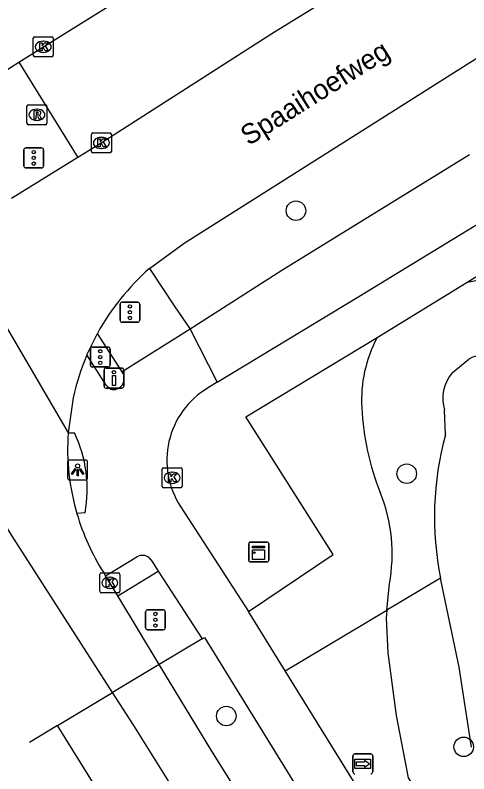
# Model space of a CAD drawing. Extents: x 157767 to 159171, y 387842 to 389425.
# Drawn here: x 158225.77 to 158248.51, y 388193.97 to 388232.04 of the extents above; entities that cross this region are included whole.
import ezdxf

# ---------------------------------------------------------------- set-up
doc = ezdxf.new("R2010")
doc.units = 0
for name, color, linetype in [('IMGEO_Berm_groen', 7, 'Continuous'), ('IMGEO_Boom', 7, 'Continuous'), ('IMGEO_Drukknoppaal', 7, 'Continuous'), ('IMGEO_Fietspad_gesloten', 7, 'Continuous'), ('IMGEO_Groenvoorziening', 7, 'Continuous'), ('IMGEO_Kast', 7, 'Continuous'), ('IMGEO_Kolk', 7, 'Continuous'), ('IMGEO_Lichtpunt', 7, 'Continuous'), ('IMGEO_Openbare_ruimte_label', 7, 'Continuous'), ('IMGEO_Rijbaan_lokaal_gesloten', 7, 'Continuous'), ('IMGEO_Rijbaan_regionaal_gesloten', 7, 'Continuous'), ('IMGEO_Rioolput', 7, 'Continuous'), ('IMGEO_Verkeersregelinstallatiepaal', 7, 'Continuous'), ('IMGEO_Voetpad_open', 7, 'Continuous'), ('IMGEO_Wegwijzer', 7, 'Continuous')]:
    doc.layers.add(name, color=color, linetype=linetype)

msp = doc.modelspace()

# ---------------------------------------------------------------- linework, layer by layer
at = {"layer": 'IMGEO_Berm_groen'}
for points in [[(158239.306, 388199.147), (158244.402, 388202.182)], [(158244.402, 388202.182), (158244.365, 388201.777), (158244.443, 388200.045), (158244.861, 388196.895), (158245.465, 388193.775), (158251.677, 388184.006), (158267.593, 388158.305)]]:
    msp.add_lwpolyline(points, dxfattribs=at)
at = {"layer": 'IMGEO_Boom'}
for centre in [(158239.842, 388222.225), (158245.395, 388209.031), (158236.349, 388196.871), (158248.249, 388195.328)]:
    msp.add_circle(centre, 0.489, dxfattribs=at)
at = {"layer": 'IMGEO_Drukknoppaal'}
for p, q in [((158230.223, 388213.43), (158230.223, 388214.23)), ((158230.223, 388214.23), (158230.223, 388213.43)), ((158230.323, 388214.33), (158231.113, 388214.33)), ((158231.113, 388214.33), (158230.323, 388214.33)), ((158231.213, 388214.23), (158231.213, 388213.43)), ((158231.213, 388213.43), (158231.213, 388214.23)), ((158231.113, 388213.33), (158230.323, 388213.33)), ((158230.323, 388213.33), (158231.113, 388213.33))]:
    msp.add_line(p, q, dxfattribs=at)
msp.add_lwpolyline([(158230.793, 388213.955), (158230.793, 388213.455), (158230.643, 388213.455), (158230.643, 388213.955), (158230.793, 388213.955)], dxfattribs=at)
msp.add_circle((158230.718, 388214.12), 0.085, dxfattribs=at)
for centre, start, end in [((158230.323, 388214.23), 90, 180), ((158230.323, 388214.23), 90, 180), ((158231.113, 388214.23), 0, 90), ((158231.113, 388214.23), 360, 90), ((158230.323, 388213.43), 180, 270), ((158230.323, 388213.43), 180, 270), ((158231.113, 388213.43), 270, 0), ((158231.113, 388213.43), 270, 0)]:
    msp.add_arc(centre, 0.1, start, end, dxfattribs=at)
at = {"layer": 'IMGEO_Fietspad_gesloten'}
for points in [[(158248.541, 388225.022), (158239.139, 388219.222), (158234.536, 388216.285)], [(158235.887, 388213.615), (158242.985, 388217.921), (158250.452, 388222.466)], [(158234.536, 388216.285), (158231.13, 388214.137)], [(158234.536, 388216.285), (158235.887, 388213.615)], [(158230.54, 388213.264), (158230.321, 388213.465), (158229.367, 388214.993)], [(158235.887, 388213.615), (158235.415, 388213.329)], [(158228.422, 388211.077), (158228.742, 388211.085)], [(158234.054, 388207.383), (158237.465, 388202.123)], [(158229.271, 388207.066), (158228.862, 388207.036)], [(158230.301, 388203.904), (158231.874, 388204.858)], [(158232.483, 388204.808), (158232.627, 388204.625), (158232.935, 388204.148)], [(158232.935, 388204.148), (158235.139, 388200.738)], [(158239.306, 388199.147), (158237.465, 388202.123)], [(158235.139, 388200.738), (158235.262, 388200.811), (158239.886, 388193.297), (158243.147, 388188.042)], [(158287.415, 388120.635), (158280.022, 388132.677), (158266.953, 388154.792), (158261.497, 388163.28), (158239.306, 388199.147)]]:
    msp.add_lwpolyline(points, dxfattribs=at)
for centre, radius, start, end in [((158230.674, 388213.81), 0.562, 256.2336, 35.6624), ((158237.62, 388209.696), 4.25, 121.2521, 212.9628), ((158222.785, 388208.257), 6.594, 349.5983, 25.3986), ((158232.144, 388204.414), 0.519, 49.275, 121.3379)]:
    msp.add_arc(centre, radius, start, end, dxfattribs=at)
at = {"layer": 'IMGEO_Groenvoorziening'}
for points in [[(158247.671, 388214.099), (158248.502, 388214.779)], [(158247.33, 388210.984), (158247.288, 388212.213)], [(158247.09, 388203.784), (158244.402, 388202.182)], [(158248.636, 388195.307), (158248.014, 388199.321), (158247.195, 388203.3), (158247.09, 388203.784)], [(158244.402, 388202.182), (158244.523, 388203.503)]]:
    msp.add_lwpolyline(points, dxfattribs=at)
for centre, radius, start, end in [((158249.294, 388215.282), 3.451, 60.9264, 105.5825), ((158249.9, 388212.707), 6.772, 152.2877, 183.0798), ((158249.113, 388213.825), 1.133, 55.5096, 122.6615), ((158249.258, 388212.795), 2.054, 140.5828, 196.4587), ((158256.334, 388212.977), 13.212, 182.7498, 201.8862), ((158262.541, 388206.873), 15.757, 164.8761, 191.3056), ((158236.504, 388205.01), 8.16, 349.3584, 21.8906)]:
    msp.add_arc(centre, radius, start, end, dxfattribs=at)
at = {"layer": 'IMGEO_Kast'}
for p, q in [((158237.55, 388205.601), (158238.391, 388205.601)), ((158238.391, 388205.601), (158237.55, 388205.601)), ((158237.475, 388204.676), (158237.475, 388205.517)), ((158237.475, 388205.517), (158237.475, 388204.676)), ((158238.475, 388205.526), (158238.475, 388204.685)), ((158238.475, 388204.685), (158238.475, 388205.526)), ((158238.4, 388204.601), (158237.559, 388204.601)), ((158237.559, 388204.601), (158238.4, 388204.601))]:
    msp.add_line(p, q, dxfattribs=at)
for points in [[(158237.67, 388205.391), (158238.27, 388205.391), (158238.27, 388205.306), (158237.67, 388205.306), (158237.67, 388205.391)], [(158237.67, 388205.216), (158238.27, 388205.216), (158238.27, 388204.727), (158237.67, 388204.727), (158237.67, 388205.216)]]:
    msp.add_lwpolyline(points, dxfattribs=at)
msp.add_circle((158237.754, 388205.065), 0.0377, dxfattribs=at)
for centre, start, end in [((158237.553, 388205.523), 92.4484, 184.2845), ((158237.553, 388205.523), 92.4484, 184.2845), ((158238.397, 388205.523), 2.4484, 94.2845), ((158238.397, 388205.523), 2.4484, 94.2845), ((158237.553, 388204.679), 182.4484, 274.2845), ((158237.553, 388204.679), 182.4484, 274.2845), ((158238.397, 388204.679), 272.4484, 4.2845), ((158238.397, 388204.679), 272.4484, 4.2845)]:
    msp.add_arc(centre, 0.0779, start, end, dxfattribs=at)
at = {"layer": 'IMGEO_Kolk'}
for p, q in [((158226.677, 388230.023), (158226.677, 388230.875)), ((158226.752, 388230.949), (158227.604, 388230.949)), ((158227.165, 388230.729), (158227.19, 388230.729)), ((158227.678, 388230.875), (158227.678, 388230.023)), ((158227.188, 388230.169), (158227.163, 388230.169)), ((158227.604, 388229.949), (158226.752, 388229.949)), ((158229.587, 388225.2), (158229.587, 388226.052)), ((158229.662, 388226.126), (158230.514, 388226.126)), ((158230.075, 388225.906), (158230.1, 388225.906)), ((158230.588, 388226.052), (158230.588, 388225.2)), ((158230.514, 388225.126), (158229.662, 388225.126)), ((158230.098, 388225.346), (158230.073, 388225.346)), ((158233.134, 388208.4), (158233.134, 388209.252)), ((158233.209, 388209.326), (158234.061, 388209.326)), ((158233.622, 388209.106), (158233.647, 388209.106)), ((158234.135, 388209.252), (158234.135, 388208.4)), ((158234.061, 388208.326), (158233.209, 388208.326)), ((158233.645, 388208.546), (158233.62, 388208.546)), ((158230.013, 388203.129), (158230.013, 388203.981)), ((158230.088, 388204.055), (158230.94, 388204.055)), ((158230.501, 388203.835), (158230.526, 388203.835)), ((158231.014, 388203.981), (158231.014, 388203.129)), ((158230.94, 388203.055), (158230.088, 388203.055)), ((158230.524, 388203.275), (158230.499, 388203.275))]:
    msp.add_line(p, q, dxfattribs=at)
for points in [[(158226.677, 388230.023), (158226.677, 388230.875)], [(158226.752, 388230.949), (158227.604, 388230.949)], [(158227.678, 388230.875), (158227.678, 388230.023)], [(158226.998, 388230.649), (158227.121, 388230.649), (158227.121, 388230.498), (158227.251, 388230.649), (158227.415, 388230.649), (158227.269, 388230.498), (158227.422, 388230.249), (158227.27, 388230.249), (158227.185, 388230.413), (158227.121, 388230.346), (158227.121, 388230.249), (158226.998, 388230.249), (158226.998, 388230.649)], [(158227.604, 388229.949), (158226.752, 388229.949)], [(158229.587, 388225.2), (158229.587, 388226.052)], [(158229.662, 388226.126), (158230.514, 388226.126)], [(158229.908, 388225.826), (158230.031, 388225.826), (158230.031, 388225.675), (158230.161, 388225.826), (158230.325, 388225.826), (158230.179, 388225.675), (158230.332, 388225.426), (158230.18, 388225.426), (158230.095, 388225.59), (158230.031, 388225.523), (158230.031, 388225.426), (158229.908, 388225.426), (158229.908, 388225.826)], [(158230.588, 388226.052), (158230.588, 388225.2)], [(158230.514, 388225.126), (158229.662, 388225.126)], [(158233.134, 388208.4), (158233.134, 388209.252)], [(158233.209, 388209.326), (158234.061, 388209.326)], [(158233.455, 388209.026), (158233.578, 388209.026), (158233.578, 388208.875), (158233.708, 388209.026), (158233.872, 388209.026), (158233.726, 388208.875), (158233.879, 388208.626), (158233.727, 388208.626), (158233.642, 388208.79), (158233.578, 388208.723), (158233.578, 388208.626), (158233.455, 388208.626), (158233.455, 388209.026)], [(158234.135, 388209.252), (158234.135, 388208.4)], [(158234.061, 388208.326), (158233.209, 388208.326)], [(158230.013, 388203.129), (158230.013, 388203.981)], [(158230.088, 388204.055), (158230.94, 388204.055)], [(158230.334, 388203.755), (158230.457, 388203.755), (158230.457, 388203.604), (158230.587, 388203.755), (158230.751, 388203.755), (158230.605, 388203.604), (158230.758, 388203.355), (158230.606, 388203.355), (158230.521, 388203.519), (158230.457, 388203.452), (158230.457, 388203.355), (158230.334, 388203.355), (158230.334, 388203.755)], [(158231.014, 388203.981), (158231.014, 388203.129)], [(158230.94, 388203.055), (158230.088, 388203.055)]]:
    msp.add_lwpolyline(points, dxfattribs=at)
for centre, start, end in [((158226.754, 388230.873), 91.552, 178.448), ((158226.754, 388230.873), 91.552, 178.448), ((158227.602, 388230.873), 1.552, 88.448), ((158227.602, 388230.873), 1.552, 88.448), ((158226.754, 388230.025), 181.552, 268.448), ((158226.754, 388230.025), 181.552, 268.448), ((158227.602, 388230.025), 271.552, 358.448), ((158227.602, 388230.025), 271.552, 358.448), ((158229.664, 388226.05), 91.552, 178.448), ((158229.664, 388226.05), 91.552, 178.448), ((158230.512, 388226.05), 1.552, 88.448), ((158230.512, 388226.05), 1.552, 88.448), ((158229.664, 388225.202), 181.552, 268.448), ((158229.664, 388225.202), 181.552, 268.448), ((158230.512, 388225.202), 271.552, 358.448), ((158230.512, 388225.202), 271.552, 358.448), ((158233.211, 388209.25), 91.552, 178.448), ((158233.211, 388209.25), 91.552, 178.448), ((158234.059, 388209.25), 1.552, 88.448), ((158234.059, 388209.25), 1.552, 88.448), ((158233.211, 388208.402), 181.552, 268.448), ((158233.211, 388208.402), 181.552, 268.448), ((158234.059, 388208.402), 271.552, 358.448), ((158234.059, 388208.402), 271.552, 358.448), ((158230.09, 388203.979), 91.552, 178.448), ((158230.09, 388203.979), 91.552, 178.448), ((158230.938, 388203.979), 1.552, 88.448), ((158230.938, 388203.979), 1.552, 88.448), ((158230.09, 388203.131), 181.552, 268.448), ((158230.09, 388203.131), 181.552, 268.448), ((158230.938, 388203.131), 271.552, 358.448), ((158230.938, 388203.131), 271.552, 358.448)]:
    msp.add_arc(centre, 0.0765, start, end, dxfattribs=at)
for centre, major_axis, ratio, start_param, end_param in [((158227.164, 388230.449), (-0.387, 0.002), 0.722429, 4.712389, 7.853982), ((158227.189, 388230.449), (-0.39, 0.002), 0.717154, 1.570796, 4.712389), ((158230.074, 388225.626), (-0.387, 0.002), 0.722429, 4.712389, 7.853982), ((158230.099, 388225.626), (-0.39, 0.002), 0.717154, 1.570796, 4.712389), ((158233.621, 388208.826), (-0.387, 0.002), 0.722429, 4.712389, 7.853982), ((158233.646, 388208.826), (-0.39, 0.002), 0.717154, 1.570796, 4.712389), ((158230.5, 388203.555), (-0.387, 0.002), 0.722429, 4.712389, 7.853982), ((158230.525, 388203.555), (-0.39, 0.002), 0.717154, 1.570796, 4.712389)]:
    msp.add_ellipse(centre, major_axis=major_axis, ratio=ratio, start_param=start_param, end_param=end_param, dxfattribs=at)
at = {"layer": 'IMGEO_Lichtpunt'}
for p, q in [((158228.398, 388209.622), (158228.398, 388208.815)), ((158228.398, 388209.622), (158228.398, 388208.815)), ((158229.3, 388209.717), (158228.492, 388209.717)), ((158229.3, 388209.717), (158228.492, 388209.717)), ((158229.394, 388208.815), (158229.394, 388209.622)), ((158229.394, 388208.815), (158229.394, 388209.622)), ((158228.492, 388208.721), (158229.3, 388208.721)), ((158228.492, 388208.721), (158229.3, 388208.721))]:
    msp.add_line(p, q, dxfattribs=at)
for points in [[(158228.772, 388209.286), (158228.811, 388209.258), (158228.623, 388208.996), (158228.585, 388209.023), (158228.772, 388209.286)], [(158228.874, 388209.238), (158228.921, 388209.238), (158228.921, 388208.916), (158228.874, 388208.916), (158228.874, 388209.238)], [(158228.984, 388209.258), (158229.022, 388209.285), (158229.209, 388209.023), (158229.17, 388208.995), (158228.984, 388209.258)]]:
    msp.add_lwpolyline(points, dxfattribs=at)
msp.add_circle((158228.897, 388209.42), 0.0994, dxfattribs=at)
for centre, start, end in [((158228.492, 388209.622), 90, 180), ((158228.492, 388209.622), 90, 180), ((158229.3, 388209.622), 0, 90), ((158229.3, 388209.622), 0, 90), ((158228.492, 388208.815), 180, 270), ((158228.492, 388208.815), 180, 270), ((158229.3, 388208.815), 270, 0), ((158229.3, 388208.815), 270, 360)]:
    msp.add_arc(centre, 0.0946, start, end, dxfattribs=at)
at = {"layer": 'IMGEO_Rijbaan_lokaal_gesloten'}
for points in [[(158232.504, 388219.327), (158234.236, 388220.596), (158248.555, 388229.66), (158264.594, 388239.709), (158277.869, 388247.946), (158281.167, 388250), (158281.369, 388250.126)], [(158225.956, 388229.686), (158228.439, 388231.238), (158233.827, 388234.591), (158241.948, 388239.696), (158252.21, 388246.033), (158253.486, 388246.832)], [(158256.361, 388242.184), (158254.243, 388240.849), (158245.553, 388235.376), (158238.633, 388231.098), (158230.073, 388225.616), (158228.915, 388224.902)], [(158222.686, 388227.604), (158225.956, 388229.686)], [(158228.915, 388224.902), (158225.581, 388222.844)], [(158229.367, 388214.993), (158229.888, 388216.064)], [(158228.678, 388212.844), (158228.422, 388211.077)]]:
    msp.add_lwpolyline(points, dxfattribs=at)
for centre, radius, start, end in [((158240.509, 388210.229), 12.118, 131.3434, 151.2172), ((158240.408, 388210.268), 12.01, 156.8322, 167.6147)]:
    msp.add_arc(centre, radius, start, end, dxfattribs=at)
at = {"layer": 'IMGEO_Rijbaan_regionaal_gesloten'}
for points in [[(158230.649, 388198.051), (158225.724, 388205.747), (158216.412, 388220.619), (158207.732, 388234.609), (158206.359, 388238.048)], [(158222.611, 388221.012), (158228.422, 388211.077)], [(158230.192, 388204.084), (158230.301, 388203.904)], [(158230.91, 388202.899), (158230.301, 388203.904)], [(158232.992, 388199.459), (158230.91, 388202.899)], [(158232.992, 388199.459), (158230.649, 388198.051)], [(158246.212, 388178.215), (158243.333, 388182.803), (158235.624, 388195.113), (158232.992, 388199.459)], [(158227.894, 388196.396), (158230.649, 388198.051)], [(158289.422, 388105.178), (158287.382, 388107.215), (158278.58, 388121.287), (158245.322, 388174.532), (158239.393, 388184.08), (158231.708, 388196.396), (158230.649, 388198.051)], [(158227.894, 388196.396), (158226.486, 388195.55)], [(158452.803, 387845.02), (158451.525, 387846.948), (158442.147, 387860.938), (158426.868, 387883.332), (158408.412, 387910.456), (158399.457, 387923.695), (158386.757, 387942.891), (158379.772, 387953.65), (158360.952, 387983.276), (158344.038, 388010.284), (158333.452, 388027.227), (158314.654, 388057.246), (158299.748, 388081.131), (158276.299, 388118.666), (158263.511, 388139.131), (158246.505, 388166.455), (158235.872, 388183.535), (158227.894, 388196.396)]]:
    msp.add_lwpolyline(points, dxfattribs=at)
for centre, radius, start, end in [((158240.02, 388210.295), 11.624, 176.1442, 196.284), ((158240.067, 388210.309), 11.673, 196.2817, 212.2254)]:
    msp.add_arc(centre, radius, start, end, dxfattribs=at)
at = {"layer": 'IMGEO_Rioolput'}
for p, q in [((158226.36, 388226.612), (158226.36, 388227.464)), ((158226.435, 388227.538), (158227.287, 388227.538)), ((158226.848, 388227.318), (158226.873, 388227.318)), ((158227.361, 388227.464), (158227.361, 388226.612)), ((158227.287, 388226.538), (158226.435, 388226.538)), ((158226.871, 388226.758), (158226.846, 388226.758))]:
    msp.add_line(p, q, dxfattribs=at)
for points in [[(158226.36, 388226.612), (158226.36, 388227.464)], [(158226.435, 388227.538), (158227.287, 388227.538)], [(158227.361, 388227.464), (158227.361, 388226.612)], [(158226.949, 388227.236), (158226.697, 388227.238), (158226.697, 388226.838)], [(158226.697, 388226.838), (158226.821, 388226.838), (158226.821, 388227), (158226.832, 388227)], [(158226.875, 388227.157), (158226.821, 388227.157), (158226.821, 388227.076)], [(158226.821, 388227.076), (158226.873, 388227.076)], [(158226.879, 388226.971), (158226.95, 388226.838), (158227.09, 388226.838), (158227.025, 388226.964)], [(158227.287, 388226.538), (158226.435, 388226.538)]]:
    msp.add_lwpolyline(points, dxfattribs=at)
for centre, radius, start, end in [((158226.437, 388227.462), 0.0765, 91.552, 178.448), ((158226.437, 388227.462), 0.0765, 91.552, 178.448), ((158227.285, 388227.462), 0.0765, 1.552, 88.448), ((158227.285, 388227.462), 0.0765, 1.552, 88.448), ((158226.831, 388226.947), 0.0533, 26.0293, 88.6989), ((158226.857, 388227.265), 0.19, 274.7715, 282.9687), ((158226.881, 388227.061), 0.0964, 77.0061, 93.1865), ((158226.895, 388227.118), 0.0378, 276.6634, 79.6772), ((158226.948, 388227.126), 0.109, 350.3612, 89.416), ((158226.946, 388227.126), 0.112, 277.5842, 350.9817), ((158226.93, 388226.911), 0.108, 29.5134, 73.7905), ((158226.437, 388226.614), 0.0765, 181.552, 268.448), ((158226.437, 388226.614), 0.0765, 181.552, 268.448), ((158227.285, 388226.614), 0.0765, 271.552, 358.448), ((158227.285, 388226.614), 0.0765, 271.552, 358.448)]:
    msp.add_arc(centre, radius, start, end, dxfattribs=at)
for centre, major_axis, ratio, start_param, end_param in [((158226.847, 388227.038), (-0.387, 0.002), 0.722429, 4.712389, 7.853982), ((158226.872, 388227.038), (-0.39, 0.002), 0.717154, 1.570796, 4.712389)]:
    msp.add_ellipse(centre, major_axis=major_axis, ratio=ratio, start_param=start_param, end_param=end_param, dxfattribs=at)
at = {"layer": 'IMGEO_Verkeersregelinstallatiepaal'}
for p, q in [((158226.202, 388224.476), (158226.202, 388225.276)), ((158226.202, 388225.276), (158226.202, 388224.476)), ((158226.302, 388225.376), (158227.092, 388225.376)), ((158227.092, 388225.376), (158226.302, 388225.376)), ((158227.192, 388225.276), (158227.192, 388224.476)), ((158227.192, 388224.476), (158227.192, 388225.276)), ((158227.092, 388224.376), (158226.302, 388224.376)), ((158226.302, 388224.376), (158227.092, 388224.376)), ((158231.024, 388216.733), (158231.024, 388217.533)), ((158231.024, 388217.533), (158231.024, 388216.733)), ((158231.124, 388217.633), (158231.914, 388217.633)), ((158231.914, 388217.633), (158231.124, 388217.633)), ((158232.014, 388217.533), (158232.014, 388216.733)), ((158232.014, 388216.733), (158232.014, 388217.533)), ((158231.914, 388216.633), (158231.124, 388216.633)), ((158231.124, 388216.633), (158231.914, 388216.633)), ((158229.538, 388214.484), (158229.538, 388215.284)), ((158229.538, 388215.284), (158229.538, 388214.484)), ((158229.638, 388215.384), (158230.428, 388215.384)), ((158230.428, 388215.384), (158229.638, 388215.384)), ((158230.528, 388215.284), (158230.528, 388214.484)), ((158230.528, 388214.484), (158230.528, 388215.284)), ((158230.428, 388214.384), (158229.638, 388214.384)), ((158229.638, 388214.384), (158230.428, 388214.384)), ((158232.403, 388202.202), (158233.193, 388202.202)), ((158233.193, 388202.202), (158232.403, 388202.202)), ((158232.303, 388201.302), (158232.303, 388202.102)), ((158232.303, 388202.102), (158232.303, 388201.302)), ((158233.293, 388202.102), (158233.293, 388201.302)), ((158233.293, 388201.302), (158233.293, 388202.102)), ((158233.193, 388201.202), (158232.403, 388201.202)), ((158232.403, 388201.202), (158233.193, 388201.202))]:
    msp.add_line(p, q, dxfattribs=at)
for centre in [(158226.697, 388225.166), (158226.697, 388224.876), (158226.697, 388224.586), (158231.519, 388217.423), (158231.519, 388217.133), (158231.519, 388216.843), (158230.033, 388215.174), (158230.033, 388214.884), (158230.033, 388214.594), (158232.798, 388201.992), (158232.798, 388201.702), (158232.798, 388201.412)]:
    msp.add_circle(centre, 0.085, dxfattribs=at)
for centre, start, end in [((158226.302, 388225.276), 90, 180), ((158226.302, 388225.276), 90, 180), ((158227.092, 388225.276), 0, 90), ((158227.092, 388225.276), 360, 90), ((158226.302, 388224.476), 180, 270), ((158226.302, 388224.476), 180, 270), ((158227.092, 388224.476), 270, 0), ((158227.092, 388224.476), 270, 0), ((158231.124, 388217.533), 90, 180), ((158231.124, 388217.533), 90, 180), ((158231.914, 388217.533), 0, 90), ((158231.914, 388217.533), 360, 90), ((158231.124, 388216.733), 180, 270), ((158231.124, 388216.733), 180, 270), ((158231.914, 388216.733), 270, 0), ((158231.914, 388216.733), 270, 0), ((158229.638, 388215.284), 90, 180), ((158229.638, 388215.284), 90, 180), ((158230.428, 388215.284), 0, 90), ((158230.428, 388215.284), 360, 90), ((158229.638, 388214.484), 180, 270), ((158229.638, 388214.484), 180, 270), ((158230.428, 388214.484), 270, 0), ((158230.428, 388214.484), 270, 0), ((158232.403, 388202.102), 90, 180), ((158232.403, 388202.102), 90, 180), ((158233.193, 388202.102), 0, 90), ((158233.193, 388202.102), 360, 90), ((158232.403, 388201.302), 180, 270), ((158232.403, 388201.302), 180, 270), ((158233.193, 388201.302), 270, 0), ((158233.193, 388201.302), 270, 0)]:
    msp.add_arc(centre, 0.1, start, end, dxfattribs=at)
at = {"layer": 'IMGEO_Voetpad_open'}
for points in [[(158225.956, 388229.686), (158228.915, 388224.902)], [(158248.367, 388218.606), (158250.756, 388220.078), (158253.592, 388219.409)], [(158232.504, 388219.327), (158233.735, 388217.461), (158234.536, 388216.285)], [(158243.905, 388215.856), (158248.367, 388218.606)], [(158231.13, 388214.137), (158229.888, 388216.064)], [(158237.465, 388202.123), (158241.701, 388204.972), (158237.333, 388211.876), (158243.905, 388215.856)], [(158230.91, 388202.899), (158232.935, 388204.148)], [(158235.139, 388200.738), (158232.992, 388199.459)]]:
    msp.add_lwpolyline(points, dxfattribs=at)
at = {"layer": 'IMGEO_Wegwijzer'}
for p, q in [((158242.797, 388194.972), (158243.587, 388194.972)), ((158243.587, 388194.972), (158242.797, 388194.972)), ((158242.697, 388194.072), (158242.697, 388194.872)), ((158242.697, 388194.872), (158242.697, 388194.072)), ((158243.687, 388194.872), (158243.687, 388194.072)), ((158243.687, 388194.072), (158243.687, 388194.872))]:
    msp.add_line(p, q, dxfattribs=at)
for points in [[(158242.798, 388194.704), (158243.586, 388194.704), (158243.586, 388194.24), (158242.798, 388194.24), (158242.798, 388194.704)], [(158242.863, 388194.556), (158242.863, 388194.472), (158242.863, 388194.388), (158243.274, 388194.388), (158243.274, 388194.305), (158243.521, 388194.472), (158243.274, 388194.639), (158243.274, 388194.556), (158242.863, 388194.556)]]:
    msp.add_lwpolyline(points, dxfattribs=at)
for centre, start, end in [((158242.797, 388194.872), 90, 180), ((158242.797, 388194.872), 90, 180), ((158243.587, 388194.872), 0, 90), ((158243.587, 388194.872), 360, 90), ((158242.797, 388194.072), 180, 270), ((158242.797, 388194.072), 180, 270), ((158243.587, 388194.072), 270, 0), ((158243.587, 388194.072), 270, 0)]:
    msp.add_arc(centre, 0.1, start, end, dxfattribs=at)

# ---------------------------------------------------------------- texts
at = {"layer": 'IMGEO_Openbare_ruimte_label'}
msp.add_text('Spaaihoefweg', height=1, rotation=32.2119, dxfattribs=at).set_placement((158237.47, 388225.463))

doc.saveas('drawing.dxf')
